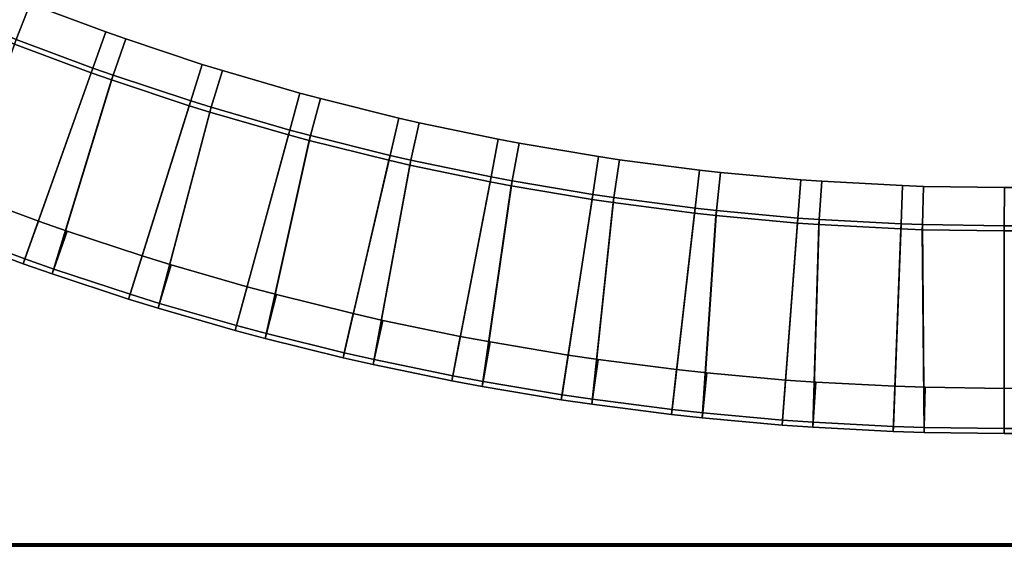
# Model space of a CAD drawing. Header units: inches. Extents: x 82 to 767, y -5 to 263.
# Tile 446 of 656: x 616.24 to 622.32, y 105.03 to 108.28. Entities that reach past the tile are written whole.
import ezdxf
from ezdxf.enums import TextEntityAlignment as Align

# ---------------------------------------------------------------- set-up
doc = ezdxf.new("R2010")
doc.units = ezdxf.units.IN
doc.header["$MEASUREMENT"] = 0
for name, color, linetype in [('A-FURN-3-COLLECTION-NAAN-TABLE-TOP-EDGE', 33, 'Continuous'), ('A-FURN-3-COLLECTION-NAAN-TABLE-TOP-SURFACE-BOTTOM', 33, 'Continuous'), ('A-FURN-3-COLLECTION-NAAN-TABLE-TOP-SURFACE-TOP', 33, 'Continuous'), ('A-FURN-3-COLLECTION-SOLISDRUM-LIGHT-BODY', 253, 'Continuous'), ('A-FURN-3-COLLECTION-SOLISDRUM-LIGHT-BODY-TRIM', 251, 'Continuous'), ('A-FURN-HAWORTH-ATT', 7, 'Continuous')]:
    doc.layers.add(name, color=color, linetype=linetype)
doc.styles.get("Standard").update_dxf_attribs({"font": 'arial.ttf'})

# ---------------------------------------------------------------- blocks, each defined once
blk = doc.blocks.new('HCPL-SDP2-36-10-3D-3')
at = {"layer": 'A-FURN-3-COLLECTION-SOLISDRUM-LIGHT-BODY'}
for points in [[(-6.5146, -16.7856, 79.6705), (-6.0507, -16.9584, 79.6705), (-5.6311, -15.7822, 90.6205), (-6.1048, -15.6051, 90.6205)], [(-6.0934, -15.576, 90.6205), (-5.6206, -15.7528, 90.6205), (-6.0402, -16.929, 79.6687), (-6.5033, -16.7565, 79.6687)], [(-6.0507, -16.9584, 79.6705), (-6.0402, -16.929, 79.6687), (-5.6206, -15.7528, 90.6205), (-5.6311, -15.7822, 90.6205)], [(-5.6311, -15.7822, 90.6205), (-5.6206, -15.7528, 90.6205), (-5.496, -15.7966, 90.6205), (-5.5063, -15.8262, 90.6205)], [(-5.5063, -15.8262, 90.6205), (-5.496, -15.7966, 90.6205), (-5.8607, -16.992, 79.6687), (-5.8709, -17.0215, 79.6705)], [(-5.8709, -17.0215, 79.6705), (-5.4007, -17.1765, 79.6705), (-5.0262, -15.9851, 90.6205), (-5.5063, -15.8262, 90.6205)], [(-5.496, -15.7966, 90.6205), (-5.0168, -15.9553, 90.6205), (-5.3914, -17.1466, 79.6687), (-5.8607, -16.992, 79.6687)], [(-5.4007, -17.1765, 79.6705), (-5.3914, -17.1466, 79.6687), (-5.0168, -15.9553, 90.6205), (-5.0262, -15.9851, 90.6205)], [(-5.0262, -15.9851, 90.6205), (-5.0168, -15.9553, 90.6205), (-4.8907, -15.9944, 90.6205), (-4.8998, -16.0243, 90.6205)], [(-4.8998, -16.0243, 90.6205), (-4.8907, -15.9944, 90.6205), (-5.2095, -17.2028, 79.6687), (-5.2186, -17.2327, 79.6705)], [(-5.2186, -17.2327, 79.6705), (-4.7429, -17.3696, 79.6705), (-4.4139, -16.1649, 90.6205), (-4.8998, -16.0243, 90.6205)], [(-4.8907, -15.9944, 90.6205), (-4.4057, -16.1347, 90.6205), (-4.7347, -17.3395, 79.6687), (-5.2095, -17.2028, 79.6687)], [(-4.7429, -17.3696, 79.6705), (-4.7347, -17.3395, 79.6687), (-4.4057, -16.1347, 90.6205), (-4.4139, -16.1649, 90.6205)], [(-4.4139, -16.1649, 90.6205), (-4.4057, -16.1347, 90.6205), (-4.2782, -16.169, 90.6205), (-4.2862, -16.1992, 90.6205)], [(-4.2862, -16.1992, 90.6205), (-4.2782, -16.169, 90.6205), (-4.5508, -17.3886, 79.6687), (-4.5588, -17.4188, 79.6705)], [(-4.5588, -17.4188, 79.6705), (-4.0782, -17.5376, 79.6705), (-3.7953, -16.3212, 90.6205), (-4.2862, -16.1992, 90.6205)], [(-4.2782, -16.169, 90.6205), (-3.7883, -16.2908, 90.6205), (-4.0711, -17.5071, 79.6687), (-4.5508, -17.3886, 79.6687)], [(-4.0782, -17.5376, 79.6705), (-4.0711, -17.5071, 79.6687), (-3.7883, -16.2908, 90.6205), (-3.7953, -16.3212, 90.6205)], [(-3.6664, -16.3507, 90.6205), (-3.6595, -16.3202, 90.6205), (-3.8856, -17.5493, 79.6687), (-3.8923, -17.5798, 79.6705)], [(-3.6595, -16.3202, 90.6205), (-3.1653, -16.4232, 90.6205), (-3.4017, -17.6494, 79.6687), (-3.8856, -17.5493, 79.6687)], [(-3.7953, -16.3212, 90.6205), (-3.7883, -16.2908, 90.6205), (-3.6595, -16.3202, 90.6205), (-3.6664, -16.3507, 90.6205)], [(-3.8923, -17.5798, 79.6705), (-3.4076, -17.6801, 79.6705), (-3.1712, -16.4539, 90.6205), (-3.6664, -16.3507, 90.6205)], [(-3.4076, -17.6801, 79.6705), (-3.4017, -17.6494, 79.6687), (-3.1653, -16.4232, 90.6205), (-3.1712, -16.4539, 90.6205)], [(-3.0412, -16.4784, 90.6205), (-3.0356, -16.4477, 90.6205), (-3.2146, -17.6845, 79.6687), (-3.2202, -17.7152, 79.6705)], [(-3.0356, -16.4477, 90.6205), (-2.5378, -16.5318, 90.6205), (-2.7273, -17.7662, 79.6687), (-3.2146, -17.6845, 79.6687)], [(-3.1712, -16.4539, 90.6205), (-3.1653, -16.4232, 90.6205), (-3.0356, -16.4477, 90.6205), (-3.0412, -16.4784, 90.6205)], [(-3.2202, -17.7152, 79.6705), (-2.732, -17.797, 79.6705), (-2.5425, -16.5627, 90.6205), (-3.0412, -16.4784, 90.6205)], [(-2.732, -17.797, 79.6705), (-2.7273, -17.7662, 79.6687), (-2.5378, -16.5318, 90.6205), (-2.5425, -16.5627, 90.6205)], [(-2.4117, -16.5822, 90.6205), (-2.4072, -16.5513, 90.6205), (-2.539, -17.794, 79.6687), (-2.5434, -17.825, 79.6705)], [(-2.5425, -16.5627, 90.6205), (-2.5378, -16.5318, 90.6205), (-2.4072, -16.5513, 90.6205), (-2.4117, -16.5822, 90.6205)], [(-2.4072, -16.5513, 90.6205), (-1.9066, -16.6164, 90.6205), (-2.0489, -17.8571, 79.6687), (-2.539, -17.794, 79.6687)], [(-2.5434, -17.825, 79.6705), (-2.0525, -17.8881, 79.6705), (-1.9101, -16.6475, 90.6205), (-2.4117, -16.5822, 90.6205)], [(-2.0525, -17.8881, 79.6705), (-2.0489, -17.8571, 79.6687), (-1.9066, -16.6164, 90.6205), (-1.9101, -16.6475, 90.6205)], [(-1.9101, -16.6475, 90.6205), (-1.9066, -16.6164, 90.6205), (-1.7753, -16.631, 90.6205), (-1.7786, -16.662, 90.6205)], [(-1.7786, -16.662, 90.6205), (-1.7753, -16.631, 90.6205), (-1.8598, -17.8778, 79.6687), (-1.863, -17.9089, 79.6705)], [(-1.7753, -16.631, 90.6205), (-1.2726, -16.6769, 90.6205), (-1.3676, -17.9222, 79.6687), (-1.8598, -17.8778, 79.6687)], [(-1.863, -17.9089, 79.6705), (-1.37, -17.9533, 79.6705), (-1.275, -16.7081, 90.6205), (-1.7786, -16.662, 90.6205)], [(-1.37, -17.9533, 79.6705), (-1.3676, -17.9222, 79.6687), (-1.2726, -16.6769, 90.6205), (-1.275, -16.7081, 90.6205)], [(-1.275, -16.7081, 90.6205), (-1.2726, -16.6769, 90.6205), (-1.1409, -16.6865, 90.6205), (-1.143, -16.7177, 90.6205)], [(-1.143, -16.7177, 90.6205), (-1.1409, -16.6865, 90.6205), (-1.1778, -17.9356, 79.6687), (-1.1798, -17.9668, 79.6705)], [(-1.1409, -16.6865, 90.6205), (-0.6367, -16.7133, 90.6205), (-0.6843, -17.9612, 79.6687), (-1.1778, -17.9356, 79.6687)], [(-1.1798, -17.9668, 79.6705), (-0.6855, -17.9925, 79.6705), (-0.6379, -16.7445, 90.6205), (-1.143, -16.7177, 90.6205)], [(-0.6855, -17.9925, 79.6705), (-0.6843, -17.9612, 79.6687), (-0.6367, -16.7133, 90.6205), (-0.6379, -16.7445, 90.6205)], [(-0.6379, -16.7445, 90.6205), (-0.6367, -16.7133, 90.6205), (-0.5048, -16.7178, 90.6205), (-0.5057, -16.7491, 90.6205)], [(-0.5057, -16.7491, 90.6205), (-0.5048, -16.7178, 90.6205), (-0.4941, -17.9675, 79.6687), (-0.495, -17.9987, 79.6705)], [(-0.495, -17.9987, 79.6705), (0, -18.0055, 79.6705), (0, -16.7567, 90.6205), (-0.5057, -16.7491, 90.6205)], [(-0.5048, -16.7178, 90.6205), (0, -16.7254, 90.6205), (0, -17.9743, 79.6687), (-0.4941, -17.9675, 79.6687)], [(-6.0402, -16.929, 79.6687), (-6.0507, -16.9584, 79.6705), (-5.8709, -17.0215, 79.6705), (-5.8607, -16.992, 79.6687)], [(-5.3914, -17.1466, 79.6687), (-5.4007, -17.1765, 79.6705), (-5.2186, -17.2327, 79.6705), (-5.2095, -17.2028, 79.6687)], [(-4.7347, -17.3395, 79.6687), (-4.7429, -17.3696, 79.6705), (-4.5588, -17.4188, 79.6705), (-4.5508, -17.3886, 79.6687)], [(-4.0711, -17.5071, 79.6687), (-4.0782, -17.5376, 79.6705), (-3.8923, -17.5798, 79.6705), (-3.8856, -17.5493, 79.6687)], [(-3.4017, -17.6494, 79.6687), (-3.4076, -17.6801, 79.6705), (-3.2202, -17.7152, 79.6705), (-3.2146, -17.6845, 79.6687)], [(-2.7273, -17.7662, 79.6687), (-2.732, -17.797, 79.6705), (-2.5434, -17.825, 79.6705), (-2.539, -17.794, 79.6687)], [(-2.0489, -17.8571, 79.6687), (-2.0525, -17.8881, 79.6705), (-1.863, -17.9089, 79.6705), (-1.8598, -17.8778, 79.6687)], [(-1.3676, -17.9222, 79.6687), (-1.37, -17.9533, 79.6705), (-1.1798, -17.9668, 79.6705), (-1.1778, -17.9356, 79.6687)], [(-0.6843, -17.9612, 79.6687), (-0.6855, -17.9925, 79.6705), (-0.495, -17.9987, 79.6705), (-0.4941, -17.9675, 79.6687)]]:
    blk.add_3dface(points, dxfattribs=at)
mesh = blk.add_polymesh((2, 9), dxfattribs=at)
for k, corner in enumerate([(-7.2745, -15.0953, 91.3705), (-6.8156, -15.308, 91.3705), (-6.6945, -15.3613, 91.3705), (-6.2278, -15.5564, 91.3705), (-6.1048, -15.6051, 91.3705), (-5.6311, -15.7822, 91.3705), (-5.5063, -15.8262, 91.3705), (-5.0262, -15.9851, 91.3705), (-4.8998, -16.0243, 91.3705), (-7.2609, -15.0672, 91.3705), (-6.8028, -15.2794, 91.3705), (-6.682, -15.3327, 91.3705), (-6.2162, -15.5274, 91.3705), (-6.0934, -15.576, 91.3705), (-5.6206, -15.7528, 91.3705), (-5.496, -15.7966, 91.3705), (-5.0168, -15.9553, 91.3705), (-4.8907, -15.9944, 91.3705)]):
    mesh.set_mesh_vertex(divmod(k, 9), corner)
mesh = blk.add_polymesh((2, 9), dxfattribs=at)
for k, corner in enumerate([(-7.2745, -15.0953, 90.6205), (-6.8156, -15.308, 90.6205), (-6.6945, -15.3613, 90.6205), (-6.2278, -15.5564, 90.6205), (-6.1048, -15.6051, 90.6205), (-5.6311, -15.7822, 90.6205), (-5.5063, -15.8262, 90.6205), (-5.0262, -15.9851, 90.6205), (-4.8998, -16.0243, 90.6205), (-7.2745, -15.0953, 91.3705), (-6.8156, -15.308, 91.3705), (-6.6945, -15.3613, 91.3705), (-6.2278, -15.5564, 91.3705), (-6.1048, -15.6051, 91.3705), (-5.6311, -15.7822, 91.3705), (-5.5063, -15.8262, 91.3705), (-5.0262, -15.9851, 91.3705), (-4.8998, -16.0243, 91.3705)]):
    mesh.set_mesh_vertex(divmod(k, 9), corner)
mesh = blk.add_polymesh((2, 9), dxfattribs=at)
for k, corner in enumerate([(-7.2609, -15.0672, 90.6933), (-6.8028, -15.2794, 90.6933), (-6.682, -15.3327, 90.6933), (-6.2162, -15.5274, 90.6933), (-6.0934, -15.576, 90.6933), (-5.6206, -15.7528, 90.6933), (-5.496, -15.7966, 90.6933), (-5.0168, -15.9553, 90.6933), (-4.8907, -15.9944, 90.6933), (-7.2609, -15.0672, 90.6205), (-6.8028, -15.2794, 90.6205), (-6.682, -15.3327, 90.6205), (-6.2162, -15.5274, 90.6205), (-6.0934, -15.576, 90.6205), (-5.6206, -15.7528, 90.6205), (-5.496, -15.7966, 90.6205), (-5.0168, -15.9553, 90.6205), (-4.8907, -15.9944, 90.6205)]):
    mesh.set_mesh_vertex(divmod(k, 9), corner)
mesh = blk.add_polymesh((2, 9), dxfattribs=at)
for k, corner in enumerate([(-4.8998, -16.0243, 91.3705), (-4.4139, -16.1649, 91.3705), (-4.2862, -16.1992, 91.3705), (-3.7953, -16.3212, 91.3705), (-3.6664, -16.3507, 91.3705), (-3.1712, -16.4539, 91.3705), (-3.0412, -16.4784, 91.3705), (-2.5425, -16.5627, 91.3705), (-2.4117, -16.5822, 91.3705), (-4.8907, -15.9944, 91.3705), (-4.4057, -16.1347, 91.3705), (-4.2782, -16.169, 91.3705), (-3.7883, -16.2908, 91.3705), (-3.6595, -16.3202, 91.3705), (-3.1653, -16.4232, 91.3705), (-3.0356, -16.4477, 91.3705), (-2.5378, -16.5318, 91.3705), (-2.4072, -16.5513, 91.3705)]):
    mesh.set_mesh_vertex(divmod(k, 9), corner)
mesh = blk.add_polymesh((2, 9), dxfattribs=at)
for k, corner in enumerate([(-4.8998, -16.0243, 90.6205), (-4.4139, -16.1649, 90.6205), (-4.2862, -16.1992, 90.6205), (-3.7953, -16.3212, 90.6205), (-3.6664, -16.3507, 90.6205), (-3.1712, -16.4539, 90.6205), (-3.0412, -16.4784, 90.6205), (-2.5425, -16.5627, 90.6205), (-2.4117, -16.5822, 90.6205), (-4.8998, -16.0243, 91.3705), (-4.4139, -16.1649, 91.3705), (-4.2862, -16.1992, 91.3705), (-3.7953, -16.3212, 91.3705), (-3.6664, -16.3507, 91.3705), (-3.1712, -16.4539, 91.3705), (-3.0412, -16.4784, 91.3705), (-2.5425, -16.5627, 91.3705), (-2.4117, -16.5822, 91.3705)]):
    mesh.set_mesh_vertex(divmod(k, 9), corner)
mesh = blk.add_polymesh((2, 9), dxfattribs=at)
for k, corner in enumerate([(-4.8907, -15.9944, 90.6933), (-4.4057, -16.1347, 90.6933), (-4.2782, -16.169, 90.6933), (-3.7883, -16.2908, 90.6933), (-3.6595, -16.3202, 90.6933), (-3.1653, -16.4232, 90.6933), (-3.0356, -16.4477, 90.6933), (-2.5378, -16.5318, 90.6933), (-2.4072, -16.5513, 90.6933), (-4.8907, -15.9944, 90.6205), (-4.4057, -16.1347, 90.6205), (-4.2782, -16.169, 90.6205), (-3.7883, -16.2908, 90.6205), (-3.6595, -16.3202, 90.6205), (-3.1653, -16.4232, 90.6205), (-3.0356, -16.4477, 90.6205), (-2.5378, -16.5318, 90.6205), (-2.4072, -16.5513, 90.6205)]):
    mesh.set_mesh_vertex(divmod(k, 9), corner)
mesh = blk.add_polymesh((2, 9), dxfattribs=at)
for k, corner in enumerate([(-7.7594, -16.2131, 78.9705), (-7.3108, -16.4203, 78.9705), (-7.1366, -16.4968, 78.9705), (-6.6804, -16.6867, 78.9705), (-6.5033, -16.7565, 78.9705), (-6.0402, -16.929, 78.9705), (-5.8607, -16.992, 78.9705), (-5.3914, -17.1466, 78.9705), (-5.2095, -17.2028, 78.9705), (-7.7729, -16.2413, 78.9705), (-7.3235, -16.4489, 78.9705), (-7.149, -16.5255, 78.9705), (-6.692, -16.7157, 78.9705), (-6.5146, -16.7856, 78.9705), (-6.0507, -16.9584, 78.9705), (-5.8709, -17.0215, 78.9705), (-5.4007, -17.1765, 78.9705), (-5.2186, -17.2327, 78.9705)]):
    mesh.set_mesh_vertex(divmod(k, 9), corner)
mesh = blk.add_polymesh((2, 9), dxfattribs=at)
for k, corner in enumerate([(-7.7729, -16.2413, 78.9705), (-7.3235, -16.4489, 78.9705), (-7.149, -16.5255, 78.9705), (-6.692, -16.7157, 78.9705), (-6.5146, -16.7856, 78.9705), (-6.0507, -16.9584, 78.9705), (-5.8709, -17.0215, 78.9705), (-5.4007, -17.1765, 78.9705), (-5.2186, -17.2327, 78.9705), (-7.7729, -16.2413, 79.6705), (-7.3235, -16.4488, 79.6705), (-7.149, -16.5254, 79.6705), (-6.692, -16.7157, 79.6705), (-6.5146, -16.7856, 79.6705), (-6.0507, -16.9584, 79.6705), (-5.8709, -17.0215, 79.6705), (-5.4007, -17.1765, 79.6705), (-5.2186, -17.2327, 79.6705)]):
    mesh.set_mesh_vertex(divmod(k, 9), corner)
mesh = blk.add_polymesh((2, 9), dxfattribs=at)
for k, corner in enumerate([(-7.7594, -16.2131, 79.6687), (-7.3108, -16.4203, 79.6687), (-7.1366, -16.4968, 79.6687), (-6.6804, -16.6867, 79.6687), (-6.5033, -16.7565, 79.6687), (-6.0402, -16.929, 79.6687), (-5.8607, -16.992, 79.6687), (-5.3914, -17.1466, 79.6687), (-5.2095, -17.2028, 79.6687), (-7.7594, -16.2131, 79.6303), (-7.3108, -16.4203, 79.6303), (-7.1366, -16.4968, 79.6303), (-6.6804, -16.6867, 79.6303), (-6.5033, -16.7565, 79.6303), (-6.0402, -16.929, 79.6303), (-5.8607, -16.992, 79.6303), (-5.3914, -17.1466, 79.6303), (-5.2095, -17.2028, 79.6303)]):
    mesh.set_mesh_vertex(divmod(k, 9), corner)
mesh = blk.add_polymesh((2, 9), dxfattribs=at)
for k, corner in enumerate([(-2.4117, -16.5822, 91.3705), (-1.9101, -16.6475, 91.3705), (-1.7786, -16.662, 91.3705), (-1.275, -16.7081, 91.3705), (-1.143, -16.7177, 91.3705), (-0.6379, -16.7445, 91.3705), (-0.5057, -16.749, 91.3705), (0, -16.7567, 91.3705), (0.1323, -16.7562, 91.3705), (-2.4072, -16.5513, 91.3705), (-1.9066, -16.6164, 91.3705), (-1.7753, -16.6309, 91.3705), (-1.2726, -16.6769, 91.3705), (-1.1409, -16.6865, 91.3705), (-0.6367, -16.7133, 91.3705), (-0.5048, -16.7178, 91.3705), (0, -16.7254, 91.3705), (0.132, -16.7249, 91.3705)]):
    mesh.set_mesh_vertex(divmod(k, 9), corner)
mesh = blk.add_polymesh((2, 9), dxfattribs=at)
for k, corner in enumerate([(-2.4072, -16.5513, 90.6933), (-1.9066, -16.6164, 90.6933), (-1.7753, -16.6309, 90.6933), (-1.2726, -16.6769, 90.6933), (-1.1409, -16.6865, 90.6933), (-0.6367, -16.7133, 90.6933), (-0.5048, -16.7178, 90.6933), (0, -16.7254, 90.6933), (0.132, -16.7249, 90.6933), (-2.4072, -16.5513, 90.6205), (-1.9066, -16.6164, 90.6205), (-1.7753, -16.6309, 90.6205), (-1.2726, -16.6769, 90.6205), (-1.1409, -16.6865, 90.6205), (-0.6367, -16.7133, 90.6205), (-0.5048, -16.7178, 90.6205), (0, -16.7254, 90.6205), (0.132, -16.7249, 90.6205)]):
    mesh.set_mesh_vertex(divmod(k, 9), corner)
mesh = blk.add_polymesh((2, 9), dxfattribs=at)
for k, corner in enumerate([(-2.4117, -16.5822, 90.6205), (-1.9101, -16.6475, 90.6205), (-1.7786, -16.662, 90.6205), (-1.275, -16.7081, 90.6205), (-1.143, -16.7177, 90.6205), (-0.6379, -16.7445, 90.6205), (-0.5057, -16.7491, 90.6205), (0, -16.7567, 90.6205), (0.1323, -16.7562, 90.6205), (-2.4117, -16.5822, 91.3705), (-1.9101, -16.6475, 91.3705), (-1.7786, -16.662, 91.3705), (-1.275, -16.7081, 91.3705), (-1.143, -16.7177, 91.3705), (-0.6379, -16.7445, 91.3705), (-0.5057, -16.749, 91.3705), (0, -16.7567, 91.3705), (0.1323, -16.7562, 91.3705)]):
    mesh.set_mesh_vertex(divmod(k, 9), corner)
mesh = blk.add_polymesh((2, 9), dxfattribs=at)
for k, corner in enumerate([(-5.2095, -17.2028, 78.9705), (-4.7347, -17.3395, 78.9705), (-4.5508, -17.3886, 78.9705), (-4.0711, -17.5071, 78.9705), (-3.8856, -17.5493, 78.9705), (-3.4017, -17.6494, 78.9705), (-3.2146, -17.6845, 78.9705), (-2.7273, -17.7662, 78.9705), (-2.539, -17.794, 78.9705), (-5.2186, -17.2327, 78.9705), (-4.7429, -17.3696, 78.9705), (-4.5588, -17.4188, 78.9705), (-4.0782, -17.5376, 78.9705), (-3.8923, -17.5798, 78.9705), (-3.4076, -17.6801, 78.9705), (-3.2202, -17.7152, 78.9705), (-2.732, -17.797, 78.9705), (-2.5434, -17.825, 78.9705)]):
    mesh.set_mesh_vertex(divmod(k, 9), corner)
mesh = blk.add_polymesh((2, 9), dxfattribs=at)
for k, corner in enumerate([(-5.2186, -17.2327, 78.9705), (-4.7429, -17.3696, 78.9705), (-4.5588, -17.4188, 78.9705), (-4.0782, -17.5376, 78.9705), (-3.8923, -17.5798, 78.9705), (-3.4076, -17.6801, 78.9705), (-3.2202, -17.7152, 78.9705), (-2.732, -17.797, 78.9705), (-2.5434, -17.825, 78.9705), (-5.2186, -17.2327, 79.6705), (-4.7429, -17.3696, 79.6705), (-4.5588, -17.4188, 79.6705), (-4.0782, -17.5376, 79.6705), (-3.8923, -17.5798, 79.6705), (-3.4076, -17.6801, 79.6705), (-3.2202, -17.7152, 79.6705), (-2.732, -17.797, 79.6705), (-2.5434, -17.825, 79.6705)]):
    mesh.set_mesh_vertex(divmod(k, 9), corner)
mesh = blk.add_polymesh((2, 9), dxfattribs=at)
for k, corner in enumerate([(-5.2095, -17.2028, 79.6687), (-4.7347, -17.3395, 79.6687), (-4.5508, -17.3886, 79.6687), (-4.0711, -17.5071, 79.6687), (-3.8856, -17.5493, 79.6687), (-3.4017, -17.6494, 79.6687), (-3.2146, -17.6845, 79.6687), (-2.7273, -17.7662, 79.6687), (-2.539, -17.794, 79.6687), (-5.2095, -17.2028, 79.6303), (-4.7347, -17.3395, 79.6303), (-4.5508, -17.3886, 79.6303), (-4.0711, -17.5071, 79.6303), (-3.8856, -17.5493, 79.6303), (-3.4017, -17.6494, 79.6303), (-3.2146, -17.6845, 79.6303), (-2.7273, -17.7662, 79.6303), (-2.539, -17.794, 79.6303)]):
    mesh.set_mesh_vertex(divmod(k, 9), corner)
mesh = blk.add_polymesh((2, 9), dxfattribs=at)
for k, corner in enumerate([(-2.539, -17.794, 78.9705), (-2.0489, -17.8571, 78.9705), (-1.8598, -17.8778, 78.9705), (-1.3676, -17.9222, 78.9705), (-1.1778, -17.9356, 78.9705), (-0.6843, -17.9612, 78.9705), (-0.4941, -17.9675, 78.9705), (0, -17.9743, 78.9705), (0.1903, -17.9733, 78.9705), (-2.5434, -17.825, 78.9705), (-2.0525, -17.8881, 78.9705), (-1.863, -17.9089, 78.9705), (-1.37, -17.9533, 78.9705), (-1.1798, -17.9668, 78.9705), (-0.6855, -17.9925, 78.9705), (-0.495, -17.9987, 78.9705), (0, -18.0055, 78.9705), (0.1906, -18.0045, 78.9705)]):
    mesh.set_mesh_vertex(divmod(k, 9), corner)
mesh = blk.add_polymesh((2, 9), dxfattribs=at)
for k, corner in enumerate([(-2.5434, -17.825, 78.9705), (-2.0525, -17.8881, 78.9705), (-1.863, -17.9089, 78.9705), (-1.37, -17.9533, 78.9705), (-1.1798, -17.9668, 78.9705), (-0.6855, -17.9925, 78.9705), (-0.495, -17.9987, 78.9705), (0, -18.0055, 78.9705), (0.1906, -18.0045, 78.9705), (-2.5434, -17.825, 79.6705), (-2.0525, -17.8881, 79.6705), (-1.863, -17.9089, 79.6705), (-1.37, -17.9533, 79.6705), (-1.1798, -17.9668, 79.6705), (-0.6855, -17.9925, 79.6705), (-0.495, -17.9987, 79.6705), (0, -18.0055, 79.6705), (0.1906, -18.0045, 79.6705)]):
    mesh.set_mesh_vertex(divmod(k, 9), corner)
mesh = blk.add_polymesh((2, 9), dxfattribs=at)
for k, corner in enumerate([(-2.539, -17.794, 79.6687), (-2.0489, -17.8571, 79.6687), (-1.8598, -17.8778, 79.6687), (-1.3676, -17.9222, 79.6687), (-1.1778, -17.9356, 79.6687), (-0.6843, -17.9612, 79.6687), (-0.4941, -17.9675, 79.6687), (0, -17.9743, 79.6687), (0.1903, -17.9733, 79.6687), (-2.539, -17.794, 79.6303), (-2.0489, -17.8571, 79.6303), (-1.8598, -17.8778, 79.6303), (-1.3676, -17.9222, 79.6303), (-1.1778, -17.9356, 79.6303), (-0.6843, -17.9612, 79.6303), (-0.4941, -17.9675, 79.6303), (0, -17.9743, 79.6303), (0.1903, -17.9733, 79.6303)]):
    mesh.set_mesh_vertex(divmod(k, 9), corner)
at = {"layer": 'A-FURN-3-COLLECTION-SOLISDRUM-LIGHT-BODY-TRIM'}
mesh = blk.add_polymesh((2, 9), dxfattribs=at)
for k, corner in enumerate([(-7.2609, -15.0672, 91.4807), (-6.8029, -15.2795, 91.4807), (-6.682, -15.3327, 91.4807), (-6.2162, -15.5274, 91.4807), (-6.0935, -15.576, 91.4807), (-5.6206, -15.7528, 91.4807), (-5.496, -15.7967, 91.4807), (-5.0168, -15.9553, 91.4807), (-4.8907, -15.9944, 91.4807), (-7.1584, -14.8544, 91.4807), (-6.7068, -15.0637, 91.4807), (-6.5876, -15.1161, 91.4807), (-6.1284, -15.3081, 91.4807), (-6.0074, -15.356, 91.4807), (-5.5412, -15.5303, 91.4807), (-5.4184, -15.5736, 91.4807), (-4.9459, -15.73, 91.4807), (-4.8216, -15.7685, 91.4807)]):
    mesh.set_mesh_vertex(divmod(k, 9), corner)
mesh = blk.add_polymesh((2, 9), dxfattribs=at)
for k, corner in enumerate([(-7.1584, -14.8544, 90.6933), (-6.7068, -15.0637, 90.6933), (-6.5876, -15.1161, 90.6933), (-6.1284, -15.3081, 90.6933), (-6.0074, -15.356, 90.6933), (-5.5412, -15.5303, 90.6933), (-5.4184, -15.5736, 90.6933), (-4.9459, -15.73, 90.6933), (-4.8216, -15.7685, 90.6933), (-7.2609, -15.0672, 90.6933), (-6.8028, -15.2794, 90.6933), (-6.682, -15.3327, 90.6933), (-6.2162, -15.5274, 90.6933), (-6.0934, -15.576, 90.6933), (-5.6206, -15.7528, 90.6933), (-5.496, -15.7966, 90.6933), (-5.0168, -15.9553, 90.6933), (-4.8907, -15.9944, 90.6933)]):
    mesh.set_mesh_vertex(divmod(k, 9), corner)
mesh = blk.add_polymesh((2, 9), dxfattribs=at)
for k, corner in enumerate([(-7.1584, -14.8544, 91.4807), (-6.7068, -15.0637, 91.4807), (-6.5876, -15.1161, 91.4807), (-6.1284, -15.3081, 91.4807), (-6.0074, -15.356, 91.4807), (-5.5412, -15.5303, 91.4807), (-5.4184, -15.5736, 91.4807), (-4.9459, -15.73, 91.4807), (-4.8216, -15.7685, 91.4807), (-7.1584, -14.8544, 90.6933), (-6.7068, -15.0637, 90.6933), (-6.5876, -15.1161, 90.6933), (-6.1284, -15.3081, 90.6933), (-6.0074, -15.356, 90.6933), (-5.5412, -15.5303, 90.6933), (-5.4184, -15.5736, 90.6933), (-4.9459, -15.73, 90.6933), (-4.8216, -15.7685, 90.6933)]):
    mesh.set_mesh_vertex(divmod(k, 9), corner)
mesh = blk.add_polymesh((2, 9), dxfattribs=at)
for k, corner in enumerate([(-7.2609, -15.0672, 91.3705), (-6.8028, -15.2794, 91.3705), (-6.682, -15.3327, 91.3705), (-6.2162, -15.5274, 91.3705), (-6.0934, -15.576, 91.3705), (-5.6206, -15.7528, 91.3705), (-5.496, -15.7966, 91.3705), (-5.0168, -15.9553, 91.3705), (-4.8907, -15.9944, 91.3705), (-7.2609, -15.0672, 91.4807), (-6.8029, -15.2795, 91.4807), (-6.682, -15.3327, 91.4807), (-6.2162, -15.5274, 91.4807), (-6.0935, -15.576, 91.4807), (-5.6206, -15.7528, 91.4807), (-5.496, -15.7967, 91.4807), (-5.0168, -15.9553, 91.4807), (-4.8907, -15.9944, 91.4807)]):
    mesh.set_mesh_vertex(divmod(k, 9), corner)
mesh = blk.add_polymesh((2, 9), dxfattribs=at)
for k, corner in enumerate([(-4.8907, -15.9944, 91.4807), (-4.4057, -16.1347, 91.4807), (-4.2782, -16.169, 91.4807), (-3.7883, -16.2908, 91.4807), (-3.6595, -16.3202, 91.4807), (-3.1653, -16.4232, 91.4807), (-3.0356, -16.4477, 91.4807), (-2.5378, -16.5318, 91.4807), (-2.4072, -16.5513, 91.4807), (-4.8216, -15.7685, 91.4807), (-4.3435, -15.9069, 91.4807), (-4.2178, -15.9407, 91.4807), (-3.7348, -16.0607, 91.4807), (-3.6079, -16.0897, 91.4807), (-3.1206, -16.1912, 91.4807), (-2.9927, -16.2154, 91.4807), (-2.5019, -16.2983, 91.4807), (-2.3732, -16.3175, 91.4807)]):
    mesh.set_mesh_vertex(divmod(k, 9), corner)
mesh = blk.add_polymesh((2, 9), dxfattribs=at)
for k, corner in enumerate([(-4.8216, -15.7685, 90.6933), (-4.3435, -15.9069, 90.6933), (-4.2178, -15.9407, 90.6933), (-3.7348, -16.0607, 90.6933), (-3.6079, -16.0897, 90.6933), (-3.1206, -16.1912, 90.6933), (-2.9927, -16.2154, 90.6933), (-2.5019, -16.2983, 90.6933), (-2.3732, -16.3175, 90.6933), (-4.8907, -15.9944, 90.6933), (-4.4057, -16.1347, 90.6933), (-4.2782, -16.169, 90.6933), (-3.7883, -16.2908, 90.6933), (-3.6595, -16.3202, 90.6933), (-3.1653, -16.4232, 90.6933), (-3.0356, -16.4477, 90.6933), (-2.5378, -16.5318, 90.6933), (-2.4072, -16.5513, 90.6933)]):
    mesh.set_mesh_vertex(divmod(k, 9), corner)
mesh = blk.add_polymesh((2, 9), dxfattribs=at)
for k, corner in enumerate([(-4.8216, -15.7685, 91.4807), (-4.3435, -15.9069, 91.4807), (-4.2178, -15.9407, 91.4807), (-3.7348, -16.0607, 91.4807), (-3.6079, -16.0897, 91.4807), (-3.1206, -16.1912, 91.4807), (-2.9927, -16.2154, 91.4807), (-2.5019, -16.2983, 91.4807), (-2.3732, -16.3175, 91.4807), (-4.8216, -15.7685, 90.6933), (-4.3435, -15.9069, 90.6933), (-4.2178, -15.9407, 90.6933), (-3.7348, -16.0607, 90.6933), (-3.6079, -16.0897, 90.6933), (-3.1206, -16.1912, 90.6933), (-2.9927, -16.2154, 90.6933), (-2.5019, -16.2983, 90.6933), (-2.3732, -16.3175, 90.6933)]):
    mesh.set_mesh_vertex(divmod(k, 9), corner)
mesh = blk.add_polymesh((2, 9), dxfattribs=at)
for k, corner in enumerate([(-7.7594, -16.2131, 79.6303), (-7.3108, -16.4203, 79.6303), (-7.1366, -16.4968, 79.6303), (-6.6804, -16.6867, 79.6303), (-6.5033, -16.7565, 79.6303), (-6.0402, -16.929, 79.6303), (-5.8607, -16.992, 79.6303), (-5.3914, -17.1466, 79.6303), (-5.2095, -17.2028, 79.6303), (-7.6525, -15.9898, 79.6303), (-7.2101, -16.1941, 79.6303), (-7.0382, -16.2695, 79.6303), (-6.5883, -16.4568, 79.6303), (-6.4137, -16.5257, 79.6303), (-5.957, -16.6957, 79.6303), (-5.7799, -16.7578, 79.6303), (-5.3171, -16.9104, 79.6303), (-5.1378, -16.9657, 79.6303)]):
    mesh.set_mesh_vertex(divmod(k, 9), corner)
mesh = blk.add_polymesh((2, 9), dxfattribs=at)
for k, corner in enumerate([(-7.6525, -15.9898, 78.8429), (-7.2101, -16.1941, 78.8429), (-7.0382, -16.2695, 78.8429), (-6.5883, -16.4568, 78.8429), (-6.4137, -16.5257, 78.8429), (-5.957, -16.6957, 78.8429), (-5.7799, -16.7579, 78.8429), (-5.3171, -16.9104, 78.8429), (-5.1378, -16.9658, 78.8429), (-7.7594, -16.2131, 78.8429), (-7.3108, -16.4203, 78.8429), (-7.1366, -16.4968, 78.8429), (-6.6804, -16.6867, 78.8429), (-6.5033, -16.7565, 78.8429), (-6.0402, -16.929, 78.8429), (-5.8607, -16.992, 78.8429), (-5.3914, -17.1466, 78.8429), (-5.2095, -17.2028, 78.8429)]):
    mesh.set_mesh_vertex(divmod(k, 9), corner)
mesh = blk.add_polymesh((2, 9), dxfattribs=at)
for k, corner in enumerate([(-7.6525, -15.9898, 79.6303), (-7.2101, -16.1941, 79.6303), (-7.0382, -16.2695, 79.6303), (-6.5883, -16.4568, 79.6303), (-6.4137, -16.5257, 79.6303), (-5.957, -16.6957, 79.6303), (-5.7799, -16.7578, 79.6303), (-5.3171, -16.9104, 79.6303), (-5.1378, -16.9657, 79.6303), (-7.6525, -15.9898, 78.8429), (-7.2101, -16.1941, 78.8429), (-7.0382, -16.2695, 78.8429), (-6.5883, -16.4568, 78.8429), (-6.4137, -16.5257, 78.8429), (-5.957, -16.6957, 78.8429), (-5.7799, -16.7579, 78.8429), (-5.3171, -16.9104, 78.8429), (-5.1378, -16.9658, 78.8429)]):
    mesh.set_mesh_vertex(divmod(k, 9), corner)
mesh = blk.add_polymesh((2, 9), dxfattribs=at)
for k, corner in enumerate([(-4.8907, -15.9944, 91.3705), (-4.4057, -16.1347, 91.3705), (-4.2782, -16.169, 91.3705), (-3.7883, -16.2908, 91.3705), (-3.6595, -16.3202, 91.3705), (-3.1653, -16.4232, 91.3705), (-3.0356, -16.4477, 91.3705), (-2.5378, -16.5318, 91.3705), (-2.4072, -16.5513, 91.3705), (-4.8907, -15.9944, 91.4807), (-4.4057, -16.1347, 91.4807), (-4.2782, -16.169, 91.4807), (-3.7883, -16.2908, 91.4807), (-3.6595, -16.3202, 91.4807), (-3.1653, -16.4232, 91.4807), (-3.0356, -16.4477, 91.4807), (-2.5378, -16.5318, 91.4807), (-2.4072, -16.5513, 91.4807)]):
    mesh.set_mesh_vertex(divmod(k, 9), corner)
mesh = blk.add_polymesh((2, 9), dxfattribs=at)
for k, corner in enumerate([(-7.7594, -16.2131, 78.8429), (-7.3108, -16.4203, 78.8429), (-7.1366, -16.4968, 78.8429), (-6.6804, -16.6867, 78.8429), (-6.5033, -16.7565, 78.8429), (-6.0402, -16.929, 78.8429), (-5.8607, -16.992, 78.8429), (-5.3914, -17.1466, 78.8429), (-5.2095, -17.2028, 78.8429), (-7.7594, -16.2131, 78.9705), (-7.3108, -16.4203, 78.9705), (-7.1366, -16.4968, 78.9705), (-6.6804, -16.6867, 78.9705), (-6.5033, -16.7565, 78.9705), (-6.0402, -16.929, 78.9705), (-5.8607, -16.992, 78.9705), (-5.3914, -17.1466, 78.9705), (-5.2095, -17.2028, 78.9705)]):
    mesh.set_mesh_vertex(divmod(k, 9), corner)
mesh = blk.add_polymesh((2, 9), dxfattribs=at)
for k, corner in enumerate([(-2.4072, -16.5513, 91.4807), (-1.9066, -16.6164, 91.4807), (-1.7753, -16.631, 91.4807), (-1.2726, -16.677, 91.4807), (-1.1409, -16.6865, 91.4807), (-0.6367, -16.7133, 91.4807), (-0.5048, -16.7178, 91.4807), (0, -16.7255, 91.4807), (0.132, -16.7249, 91.4807), (-2.3732, -16.3175, 91.4807), (-1.8796, -16.3817, 91.4807), (-1.7502, -16.3961, 91.4807), (-1.2546, -16.4414, 91.4807), (-1.1248, -16.4508, 91.4807), (-0.6278, -16.4773, 91.4807), (-0.4977, -16.4817, 91.4807), (0.0004, -16.4892, 91.4807), (0.1302, -16.4887, 91.4807)]):
    mesh.set_mesh_vertex(divmod(k, 9), corner)
mesh = blk.add_polymesh((2, 9), dxfattribs=at)
for k, corner in enumerate([(-2.3732, -16.3175, 90.6933), (-1.8796, -16.3817, 90.6933), (-1.7502, -16.3961, 90.6933), (-1.2546, -16.4414, 90.6933), (-1.1248, -16.4508, 90.6933), (-0.6278, -16.4773, 90.6933), (-0.4977, -16.4817, 90.6933), (0.0004, -16.4892, 90.6933), (0.1302, -16.4887, 90.6933), (-2.4072, -16.5513, 90.6933), (-1.9066, -16.6164, 90.6933), (-1.7753, -16.6309, 90.6933), (-1.2726, -16.6769, 90.6933), (-1.1409, -16.6865, 90.6933), (-0.6367, -16.7133, 90.6933), (-0.5048, -16.7178, 90.6933), (0, -16.7254, 90.6933), (0.132, -16.7249, 90.6933)]):
    mesh.set_mesh_vertex(divmod(k, 9), corner)
mesh = blk.add_polymesh((2, 9), dxfattribs=at)
for k, corner in enumerate([(-2.3732, -16.3175, 91.4807), (-1.8796, -16.3817, 91.4807), (-1.7502, -16.3961, 91.4807), (-1.2546, -16.4414, 91.4807), (-1.1248, -16.4508, 91.4807), (-0.6278, -16.4773, 91.4807), (-0.4977, -16.4817, 91.4807), (0.0004, -16.4892, 91.4807), (0.1302, -16.4887, 91.4807), (-2.3732, -16.3175, 90.6933), (-1.8796, -16.3817, 90.6933), (-1.7502, -16.3961, 90.6933), (-1.2546, -16.4414, 90.6933), (-1.1248, -16.4508, 90.6933), (-0.6278, -16.4773, 90.6933), (-0.4977, -16.4817, 90.6933), (0.0004, -16.4892, 90.6933), (0.1302, -16.4887, 90.6933)]):
    mesh.set_mesh_vertex(divmod(k, 9), corner)
mesh = blk.add_polymesh((2, 9), dxfattribs=at)
for k, corner in enumerate([(-2.4072, -16.5513, 91.3705), (-1.9066, -16.6164, 91.3705), (-1.7753, -16.6309, 91.3705), (-1.2726, -16.6769, 91.3705), (-1.1409, -16.6865, 91.3705), (-0.6367, -16.7133, 91.3705), (-0.5048, -16.7178, 91.3705), (0, -16.7254, 91.3705), (0.132, -16.7249, 91.3705), (-2.4072, -16.5513, 91.4807), (-1.9066, -16.6164, 91.4807), (-1.7753, -16.631, 91.4807), (-1.2726, -16.677, 91.4807), (-1.1409, -16.6865, 91.4807), (-0.6367, -16.7133, 91.4807), (-0.5048, -16.7178, 91.4807), (0, -16.7255, 91.4807), (0.132, -16.7249, 91.4807)]):
    mesh.set_mesh_vertex(divmod(k, 9), corner)
mesh = blk.add_polymesh((2, 9), dxfattribs=at)
for k, corner in enumerate([(-5.2095, -17.2028, 79.6303), (-4.7347, -17.3395, 79.6303), (-4.5508, -17.3886, 79.6303), (-4.0711, -17.5071, 79.6303), (-3.8856, -17.5493, 79.6303), (-3.4017, -17.6494, 79.6303), (-3.2146, -17.6845, 79.6303), (-2.7273, -17.7662, 79.6303), (-2.539, -17.794, 79.6303), (-5.1378, -16.9657, 79.6303), (-4.6694, -17.1006, 79.6303), (-4.4881, -17.149, 79.6303), (-4.015, -17.2659, 79.6303), (-3.832, -17.3075, 79.6303), (-3.3548, -17.4063, 79.6303), (-3.1703, -17.4408, 79.6303), (-2.6897, -17.5214, 79.6303), (-2.504, -17.5489, 79.6303)]):
    mesh.set_mesh_vertex(divmod(k, 9), corner)
mesh = blk.add_polymesh((2, 9), dxfattribs=at)
for k, corner in enumerate([(-5.1378, -16.9658, 78.8429), (-4.6694, -17.1006, 78.8429), (-4.4882, -17.1491, 78.8429), (-4.015, -17.266, 78.8429), (-3.832, -17.3075, 78.8429), (-3.3548, -17.4063, 78.8429), (-3.1703, -17.4408, 78.8429), (-2.6897, -17.5214, 78.8429), (-2.5041, -17.5489, 78.8429), (-5.2095, -17.2028, 78.8429), (-4.7347, -17.3395, 78.8429), (-4.5508, -17.3886, 78.8429), (-4.0711, -17.5071, 78.8429), (-3.8856, -17.5493, 78.8429), (-3.4017, -17.6494, 78.8429), (-3.2146, -17.6845, 78.8429), (-2.7273, -17.7662, 78.8429), (-2.539, -17.794, 78.8429)]):
    mesh.set_mesh_vertex(divmod(k, 9), corner)
mesh = blk.add_polymesh((2, 9), dxfattribs=at)
for k, corner in enumerate([(-5.1378, -16.9657, 79.6303), (-4.6694, -17.1006, 79.6303), (-4.4881, -17.149, 79.6303), (-4.015, -17.2659, 79.6303), (-3.832, -17.3075, 79.6303), (-3.3548, -17.4063, 79.6303), (-3.1703, -17.4408, 79.6303), (-2.6897, -17.5214, 79.6303), (-2.504, -17.5489, 79.6303), (-5.1378, -16.9658, 78.8429), (-4.6694, -17.1006, 78.8429), (-4.4882, -17.1491, 78.8429), (-4.015, -17.266, 78.8429), (-3.832, -17.3075, 78.8429), (-3.3548, -17.4063, 78.8429), (-3.1703, -17.4408, 78.8429), (-2.6897, -17.5214, 78.8429), (-2.5041, -17.5489, 78.8429)]):
    mesh.set_mesh_vertex(divmod(k, 9), corner)
mesh = blk.add_polymesh((2, 9), dxfattribs=at)
for k, corner in enumerate([(-5.2095, -17.2028, 78.8429), (-4.7347, -17.3395, 78.8429), (-4.5508, -17.3886, 78.8429), (-4.0711, -17.5071, 78.8429), (-3.8856, -17.5493, 78.8429), (-3.4017, -17.6494, 78.8429), (-3.2146, -17.6845, 78.8429), (-2.7273, -17.7662, 78.8429), (-2.539, -17.794, 78.8429), (-5.2095, -17.2028, 78.9705), (-4.7347, -17.3395, 78.9705), (-4.5508, -17.3886, 78.9705), (-4.0711, -17.5071, 78.9705), (-3.8856, -17.5493, 78.9705), (-3.4017, -17.6494, 78.9705), (-3.2146, -17.6845, 78.9705), (-2.7273, -17.7662, 78.9705), (-2.539, -17.794, 78.9705)]):
    mesh.set_mesh_vertex(divmod(k, 9), corner)
mesh = blk.add_polymesh((2, 9), dxfattribs=at)
for k, corner in enumerate([(-2.539, -17.794, 79.6303), (-2.0489, -17.8571, 79.6303), (-1.8598, -17.8778, 79.6303), (-1.3676, -17.9222, 79.6303), (-1.1778, -17.9356, 79.6303), (-0.6843, -17.9612, 79.6303), (-0.4941, -17.9675, 79.6303), (0, -17.9743, 79.6303), (0.1903, -17.9733, 79.6303), (-2.504, -17.5489, 79.6303), (-2.0207, -17.6111, 79.6303), (-1.8341, -17.6315, 79.6303), (-1.3488, -17.6752, 79.6303), (-1.1616, -17.6885, 79.6303), (-0.6749, -17.7138, 79.6303), (-0.4873, -17.7199, 79.6303), (0, -17.7266, 79.6303), (0.1877, -17.7256, 79.6303)]):
    mesh.set_mesh_vertex(divmod(k, 9), corner)
mesh = blk.add_polymesh((2, 9), dxfattribs=at)
for k, corner in enumerate([(-2.5041, -17.5489, 78.8429), (-2.0207, -17.6111, 78.8429), (-1.8341, -17.6315, 78.8429), (-1.3488, -17.6753, 78.8429), (-1.1616, -17.6885, 78.8429), (-0.6749, -17.7138, 78.8429), (-0.4873, -17.7199, 78.8429), (0, -17.7266, 78.8429), (0.1877, -17.7256, 78.8429), (-2.539, -17.794, 78.8429), (-2.0489, -17.8571, 78.8429), (-1.8598, -17.8778, 78.8429), (-1.3676, -17.9222, 78.8429), (-1.1778, -17.9356, 78.8429), (-0.6843, -17.9612, 78.8429), (-0.4941, -17.9675, 78.8429), (0, -17.9743, 78.8429), (0.1903, -17.9733, 78.8429)]):
    mesh.set_mesh_vertex(divmod(k, 9), corner)
mesh = blk.add_polymesh((2, 9), dxfattribs=at)
for k, corner in enumerate([(-2.504, -17.5489, 79.6303), (-2.0207, -17.6111, 79.6303), (-1.8341, -17.6315, 79.6303), (-1.3488, -17.6752, 79.6303), (-1.1616, -17.6885, 79.6303), (-0.6749, -17.7138, 79.6303), (-0.4873, -17.7199, 79.6303), (0, -17.7266, 79.6303), (0.1877, -17.7256, 79.6303), (-2.5041, -17.5489, 78.8429), (-2.0207, -17.6111, 78.8429), (-1.8341, -17.6315, 78.8429), (-1.3488, -17.6753, 78.8429), (-1.1616, -17.6885, 78.8429), (-0.6749, -17.7138, 78.8429), (-0.4873, -17.7199, 78.8429), (0, -17.7266, 78.8429), (0.1877, -17.7256, 78.8429)]):
    mesh.set_mesh_vertex(divmod(k, 9), corner)
mesh = blk.add_polymesh((2, 9), dxfattribs=at)
for k, corner in enumerate([(-2.539, -17.794, 78.8429), (-2.0489, -17.8571, 78.8429), (-1.8598, -17.8778, 78.8429), (-1.3676, -17.9222, 78.8429), (-1.1778, -17.9356, 78.8429), (-0.6843, -17.9612, 78.8429), (-0.4941, -17.9675, 78.8429), (0, -17.9743, 78.8429), (0.1903, -17.9733, 78.8429), (-2.539, -17.794, 78.9705), (-2.0489, -17.8571, 78.9705), (-1.8598, -17.8778, 78.9705), (-1.3676, -17.9222, 78.9705), (-1.1778, -17.9356, 78.9705), (-0.6843, -17.9612, 78.9705), (-0.4941, -17.9675, 78.9705), (0, -17.9743, 78.9705), (0.1903, -17.9733, 78.9705)]):
    mesh.set_mesh_vertex(divmod(k, 9), corner)
blk = doc.blocks.new('HCCS-NNTC-2F-3D-3')
at = {"layer": 'A-FURN-3-COLLECTION-NAAN-TABLE-TOP-SURFACE-BOTTOM'}
blk.add_3dface([(-47.2345, -18.6845, 28.4094), (-47.2345, 18.6845, 28.4094), (47.2345, 18.6845, 28.4094), (47.2345, -18.6845, 28.4094)], dxfattribs=at)
at = {"layer": 'A-FURN-3-COLLECTION-NAAN-TABLE-TOP-SURFACE-TOP'}
blk.add_3dface([(-47.2345, 18.6845, 29), (-47.2345, -18.6845, 29), (47.2345, -18.6845, 29), (47.2345, 18.6845, 29)], dxfattribs=at)
at = {"layer": 'A-FURN-HAWORTH-ATT', "flags": 1}
for tag, p in [('HAWMC', (0, 0)), ('HAWPN', (0, -0.1667)), ('HAWSN', (0, -0.3333))]:
    blk.add_attdef(tag, text='', height=0.1, dxfattribs=at).set_placement(p, align=Align.TOP_CENTER)
at = {"layer": 'A-FURN-3-COLLECTION-NAAN-TABLE-TOP-EDGE'}
mesh = blk.add_polymesh((21, 10), dxfattribs=at)
for k, corner in enumerate([(47.2345, -18.6845, 29), (47.2369, -18.6902, 28.9992), (47.2389, -18.6952, 28.9961), (47.2401, -18.6981, 28.9907), (47.2407, -18.6992, 28.9845), (47.2407, -18.6992, 28.4249), (47.2401, -18.6981, 28.4187), (47.2389, -18.6952, 28.4133), (47.2369, -18.6902, 28.4102), (47.2345, -18.6845, 28.4094), (47.2345, -18.6845, 29), (47.2389, -18.6889, 28.9992), (47.2427, -18.6927, 28.9961), (47.2449, -18.6949, 28.9907), (47.2461, -18.6961, 28.9845), (47.2461, -18.6961, 28.4249), (47.2449, -18.6949, 28.4187), (47.2427, -18.6927, 28.4133), (47.2389, -18.6889, 28.4102), (47.2345, -18.6845, 28.4094), (47.2345, -18.6845, 29), (47.2402, -18.6869, 28.9992), (47.2452, -18.6889, 28.9961), (47.2481, -18.6901, 28.9907), (47.2492, -18.6907, 28.9845), (47.2492, -18.6907, 28.4249), (47.2481, -18.6901, 28.4187), (47.2452, -18.6889, 28.4133), (47.2402, -18.6869, 28.4102), (47.2345, -18.6845, 28.4094), (47.2345, -18.6845, 29), (47.2407, -18.6845, 28.9992), (47.2461, -18.6845, 28.9961), (47.2492, -18.6845, 28.9907), (47.25, -18.6845, 28.9845), (47.25, -18.6845, 28.4249), (47.2492, -18.6845, 28.4187), (47.2461, -18.6845, 28.4133), (47.2407, -18.6845, 28.4102), (47.2345, -18.6845, 28.4094), (47.2345, 18.6845, 29), (47.2407, 18.6845, 28.9992), (47.2461, 18.6845, 28.9961), (47.2492, 18.6845, 28.9907), (47.25, 18.6845, 28.9845), (47.25, 18.6845, 28.4249), (47.2492, 18.6845, 28.4187), (47.2461, 18.6845, 28.4133), (47.2407, 18.6845, 28.4102), (47.2345, 18.6845, 28.4094), (47.2345, 18.6845, 29), (47.2402, 18.6869, 28.9992), (47.2452, 18.6889, 28.9961), (47.2481, 18.6901, 28.9907), (47.2492, 18.6907, 28.9845), (47.2492, 18.6907, 28.4249), (47.2481, 18.6901, 28.4187), (47.2452, 18.6889, 28.4133), (47.2402, 18.6869, 28.4102), (47.2345, 18.6845, 28.4094), (47.2345, 18.6845, 29), (47.2389, 18.6889, 28.9992), (47.2427, 18.6927, 28.9961), (47.2449, 18.6949, 28.9907), (47.2461, 18.6961, 28.9845), (47.2461, 18.6961, 28.4249), (47.2449, 18.6949, 28.4187), (47.2427, 18.6927, 28.4133), (47.2389, 18.6889, 28.4102), (47.2345, 18.6845, 28.4094), (47.2345, 18.6845, 29), (47.2369, 18.6902, 28.9992), (47.2389, 18.6952, 28.9961), (47.2401, 18.6981, 28.9907), (47.2407, 18.6992, 28.9845), (47.2407, 18.6992, 28.4249), (47.2401, 18.6981, 28.4187), (47.2389, 18.6952, 28.4133), (47.2369, 18.6902, 28.4102), (47.2345, 18.6845, 28.4094), (47.2345, 18.6845, 29), (47.2345, 18.6907, 28.9992), (47.2345, 18.6961, 28.9961), (47.2345, 18.6992, 28.9907), (47.2345, 18.7, 28.9845), (47.2345, 18.7, 28.4249), (47.2345, 18.6992, 28.4187), (47.2345, 18.6961, 28.4133), (47.2345, 18.6907, 28.4102), (47.2345, 18.6845, 28.4094), (-47.2345, 18.6845, 29), (-47.2345, 18.6907, 28.9992), (-47.2345, 18.6961, 28.9961), (-47.2345, 18.6992, 28.9907), (-47.2345, 18.7, 28.9845), (-47.2345, 18.7, 28.4249), (-47.2345, 18.6992, 28.4187), (-47.2345, 18.6961, 28.4133), (-47.2345, 18.6907, 28.4102), (-47.2345, 18.6845, 28.4094), (-47.2345, 18.6845, 29), (-47.2369, 18.6902, 28.9992), (-47.2389, 18.6952, 28.9961), (-47.2401, 18.6981, 28.9907), (-47.2407, 18.6992, 28.9845), (-47.2407, 18.6992, 28.4249), (-47.2401, 18.6981, 28.4187), (-47.2389, 18.6952, 28.4133), (-47.2369, 18.6902, 28.4102), (-47.2345, 18.6845, 28.4094), (-47.2345, 18.6845, 29), (-47.2389, 18.6889, 28.9992), (-47.2427, 18.6927, 28.9961), (-47.2449, 18.6949, 28.9907), (-47.2461, 18.6961, 28.9845), (-47.2461, 18.6961, 28.4249), (-47.2449, 18.6949, 28.4187), (-47.2427, 18.6927, 28.4133), (-47.2389, 18.6889, 28.4102), (-47.2345, 18.6845, 28.4094), (-47.2345, 18.6845, 29), (-47.2402, 18.6869, 28.9992), (-47.2452, 18.6889, 28.9961), (-47.2481, 18.6901, 28.9907), (-47.2492, 18.6907, 28.9845), (-47.2492, 18.6907, 28.4249), (-47.2481, 18.6901, 28.4187), (-47.2452, 18.6889, 28.4133), (-47.2402, 18.6869, 28.4102), (-47.2345, 18.6845, 28.4094), (-47.2345, 18.6845, 29), (-47.2407, 18.6845, 28.9992), (-47.2461, 18.6845, 28.9961), (-47.2492, 18.6845, 28.9907), (-47.25, 18.6845, 28.9845), (-47.25, 18.6845, 28.4249), (-47.2492, 18.6845, 28.4187), (-47.2461, 18.6845, 28.4133), (-47.2407, 18.6845, 28.4102), (-47.2345, 18.6845, 28.4094), (-47.2345, -18.6845, 29), (-47.2407, -18.6845, 28.9992), (-47.2461, -18.6845, 28.9961), (-47.2492, -18.6845, 28.9907), (-47.25, -18.6845, 28.9845), (-47.25, -18.6845, 28.4249), (-47.2492, -18.6845, 28.4187), (-47.2461, -18.6845, 28.4133), (-47.2407, -18.6845, 28.4102), (-47.2345, -18.6845, 28.4094), (-47.2345, -18.6845, 29), (-47.2402, -18.6869, 28.9992), (-47.2452, -18.6889, 28.9961), (-47.2481, -18.6901, 28.9907), (-47.2492, -18.6907, 28.9845), (-47.2492, -18.6907, 28.4249), (-47.2481, -18.6901, 28.4187), (-47.2452, -18.6889, 28.4133), (-47.2402, -18.6869, 28.4102), (-47.2345, -18.6845, 28.4094), (-47.2345, -18.6845, 29), (-47.2389, -18.6889, 28.9992), (-47.2427, -18.6927, 28.9961), (-47.2449, -18.6949, 28.9907), (-47.2461, -18.6961, 28.9845), (-47.2461, -18.6961, 28.4249), (-47.2449, -18.6949, 28.4187), (-47.2427, -18.6927, 28.4133), (-47.2389, -18.6889, 28.4102), (-47.2345, -18.6845, 28.4094), (-47.2345, -18.6845, 29), (-47.2369, -18.6902, 28.9992), (-47.2389, -18.6952, 28.9961), (-47.2401, -18.6981, 28.9907), (-47.2407, -18.6992, 28.9845), (-47.2407, -18.6992, 28.4249), (-47.2401, -18.6981, 28.4187), (-47.2389, -18.6952, 28.4133), (-47.2369, -18.6902, 28.4102), (-47.2345, -18.6845, 28.4094), (-47.2345, -18.6845, 29), (-47.2345, -18.6907, 28.9992), (-47.2345, -18.6961, 28.9961), (-47.2345, -18.6992, 28.9907), (-47.2345, -18.7, 28.9845), (-47.2345, -18.7, 28.4249), (-47.2345, -18.6992, 28.4187), (-47.2345, -18.6961, 28.4133), (-47.2345, -18.6907, 28.4102), (-47.2345, -18.6845, 28.4094), (47.2345, -18.6845, 29), (47.2345, -18.6907, 28.9992), (47.2345, -18.6961, 28.9961), (47.2345, -18.6992, 28.9907), (47.2345, -18.7, 28.9845), (47.2345, -18.7, 28.4249), (47.2345, -18.6992, 28.4187), (47.2345, -18.6961, 28.4133), (47.2345, -18.6907, 28.4102), (47.2345, -18.6845, 28.4094), (47.2345, -18.6845, 29), (47.2369, -18.6902, 28.9992), (47.2389, -18.6952, 28.9961), (47.2401, -18.6981, 28.9907), (47.2407, -18.6992, 28.9845), (47.2407, -18.6992, 28.4249), (47.2401, -18.6981, 28.4187), (47.2389, -18.6952, 28.4133), (47.2369, -18.6902, 28.4102), (47.2345, -18.6845, 28.4094)]):
    mesh.set_mesh_vertex(divmod(k, 10), corner)

msp = doc.modelspace()

# ---------------------------------------------------------------- block references
for name in ['HCCS-NNTC-2F-3D-3', 'HCPL-SDP2-36-10-3D-3']:
    msp.add_blockref(name, (622.3161, 123.731))

doc.saveas('drawing.dxf')
